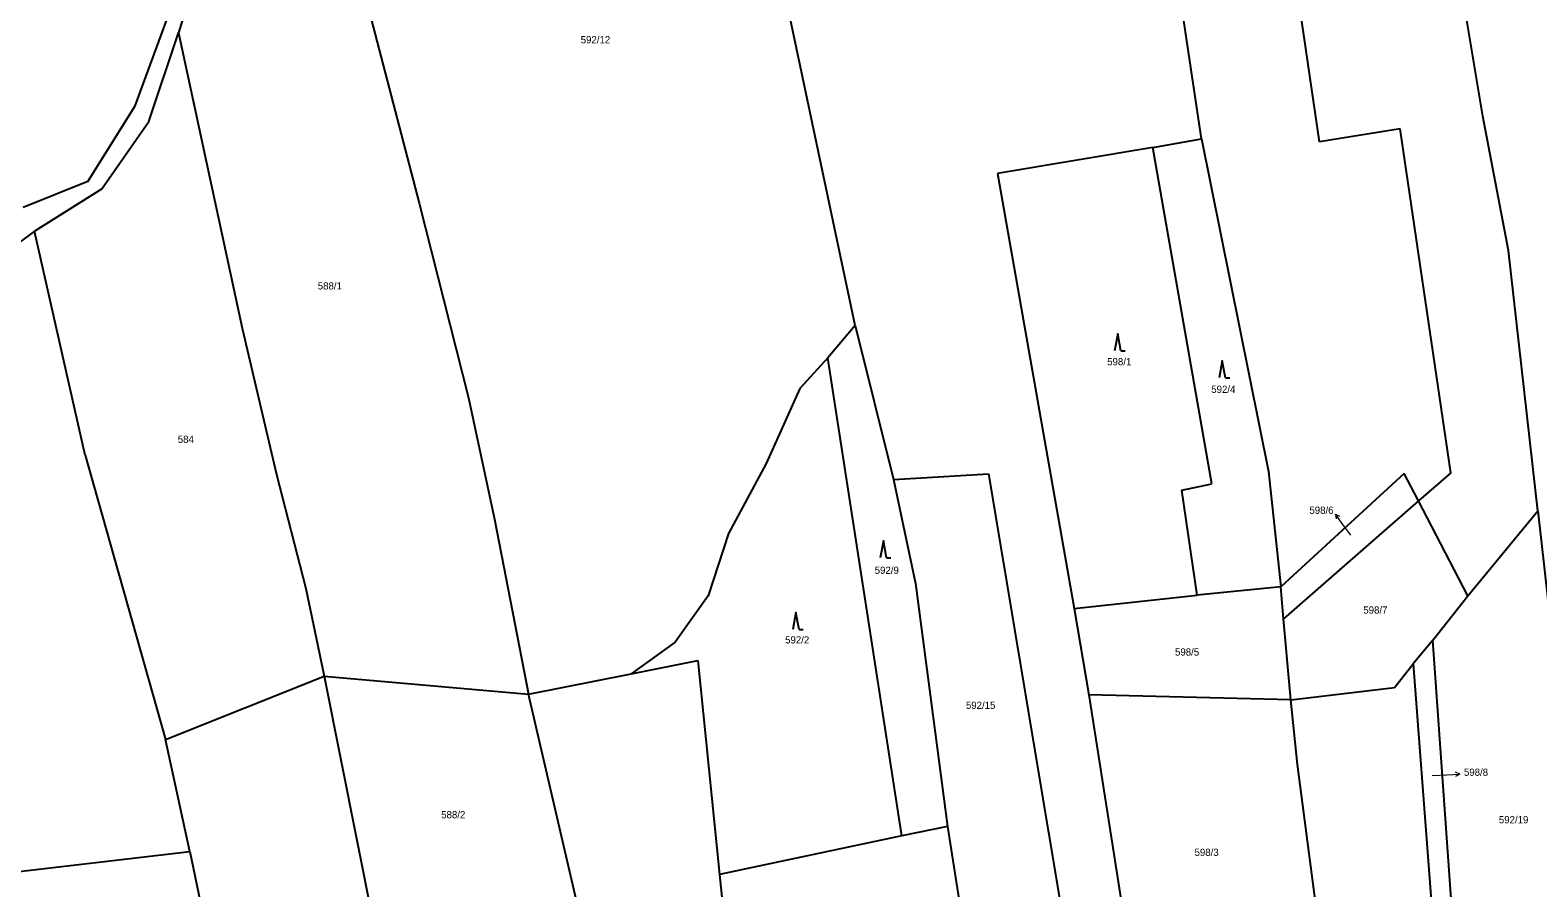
# Model space of a CAD drawing. Extents: x -765428 to -762163, y -1107632 to -1104975.
# Drawn here: x -765051 to -764695.4, y -1105632 to -1105429.8 of the extents above; entities that cross this region are included whole.
import ezdxf
from ezdxf.enums import TextEntityAlignment as Align

# ---------------------------------------------------------------- set-up
doc = ezdxf.new("R2010")
doc.units = 0
doc.header["$LTSCALE"] = 0.68
for name, color, linetype, lineweight in [('1', 7, 'Continuous', 25), ('3', 7, 'Continuous', 25), ('7', 7, 'Continuous', 13)]:
    doc.layers.add(name, color=color, linetype=linetype, lineweight=lineweight)
doc.layers.add('2', color=7, linetype='Continuous')

msp = doc.modelspace()

# ---------------------------------------------------------------- linework, layer by layer
at = {"layer": '1'}
for p, q in [((-764989.49, -1105354.31), (-764959.23, -1105470.58)), ((-764856.46, -1105499.43), (-764886.91, -1105355.28)), ((-764708.41, -1105450.06), (-764722.1, -1105367.23)), ((-764746.91, -1105456.13), (-764759.09, -1105373.15)), ((-765001.04, -1105381.85), (-765016.03, -1105430.45)), ((-764774.75, -1105455.4), (-764784.67, -1105389.31)), ((-765026.21, -1105447.62), (-765017.55, -1105424.17)), ((-765022.96, -1105451.37), (-765016.03, -1105430.45)), ((-765016.03, -1105430.45), (-765000.98, -1105500.02)), ((-765037.34, -1105465.49), (-765026.21, -1105447.62)), ((-765034.05, -1105467.23), (-765022.96, -1105451.37)), ((-764702.35, -1105481.74), (-764708.41, -1105450.06)), ((-764786.26, -1105457.46), (-764774.75, -1105455.4)), ((-764774.75, -1105455.4), (-764758.92, -1105533.84)), ((-764727.88, -1105453.03), (-764746.91, -1105456.13)), ((-764715.95, -1105534.14), (-764727.88, -1105453.03)), ((-764786.26, -1105457.46), (-764822.87, -1105463.63)), ((-764772.32, -1105536.75), (-764786.26, -1105457.46)), ((-765037.34, -1105465.49), (-765052.63, -1105471.62)), ((-764822.87, -1105463.63), (-764804.81, -1105566.09)), ((-765049.99, -1105477.16), (-765034.05, -1105467.23)), ((-764959.23, -1105470.58), (-764947.61, -1105516.43)), ((-765049.99, -1105477.16), (-765067.45, -1105490.03)), ((-765038.04, -1105529.98), (-765049.99, -1105477.16)), ((-764695.45, -1105543.12), (-764702.35, -1105481.74)), ((-765000.98, -1105500.02), (-764992.87, -1105534.51)), ((-764856.46, -1105499.43), (-764862.83, -1105507)), ((-764856.46, -1105499.43), (-764847.37, -1105535.7)), ((-764862.83, -1105507), (-764869.49, -1105514.24)), ((-764845.44, -1105619.69), (-764862.83, -1105507)), ((-764869.49, -1105514.24), (-764877.43, -1105531.92)), ((-764947.61, -1105516.43), (-764941.44, -1105545.03)), ((-765038.04, -1105529.98), (-765019.04, -1105597)), ((-764877.43, -1105531.92), (-764886.31, -1105548.45)), ((-764758.92, -1105533.84), (-764756.04, -1105561.02)), ((-764992.87, -1105534.51), (-764985.96, -1105561.44)), ((-764847.37, -1105535.7), (-764824.96, -1105534.39)), ((-764847.37, -1105535.7), (-764842.19, -1105560.22)), ((-764824.96, -1105534.39), (-764806.59, -1105644.27)), ((-764779.39, -1105538.23), (-764772.32, -1105536.75)), ((-764726.93, -1105534.28), (-764756.04, -1105561.02)), ((-764775.78, -1105562.99), (-764779.39, -1105538.23)), ((-764723.55, -1105540.78), (-764755.38, -1105568.58)), ((-764711.93, -1105563.15), (-764723.55, -1105540.78)), ((-764711.93, -1105563.15), (-764695.45, -1105543.12)), ((-764695.45, -1105543.12), (-764689.99, -1105591.37)), ((-764941.44, -1105545.03), (-764933.42, -1105586.34)), ((-764886.31, -1105548.45), (-764891.08, -1105563.17)), ((-764985.96, -1105561.44), (-764981.63, -1105582.03)), ((-764842.19, -1105560.22), (-764834.67, -1105617.47)), ((-764756.04, -1105561.02), (-764775.78, -1105562.99)), ((-764755.38, -1105568.58), (-764756.04, -1105561.02)), ((-764891.08, -1105563.17), (-764898.87, -1105574.03)), ((-764804.81, -1105566.09), (-764775.78, -1105562.99)), ((-764804.81, -1105566.09), (-764801.33, -1105586.45)), ((-764720.23, -1105573.58), (-764711.93, -1105563.15)), ((-764753.72, -1105587.65), (-764755.38, -1105568.58)), ((-764898.87, -1105574.03), (-764909.21, -1105581.5)), ((-764720.23, -1105573.58), (-764724.8, -1105579.16)), ((-764713.9, -1105662.04), (-764720.23, -1105573.58)), ((-764909.21, -1105581.5), (-764893.54, -1105578.37)), ((-764893.54, -1105578.37), (-764888.43, -1105628.84)), ((-764729.27, -1105584.73), (-764724.8, -1105579.16)), ((-764724.8, -1105579.16), (-764718.5, -1105662.04)), ((-765019.04, -1105597), (-764981.63, -1105582.03)), ((-764981.63, -1105582.03), (-764933.42, -1105586.34)), ((-764981.63, -1105582.03), (-764968.9, -1105645.84)), ((-764933.42, -1105586.34), (-764909.21, -1105581.5)), ((-764911.22, -1105681.96), (-764933.42, -1105586.34)), ((-764753.72, -1105587.65), (-764801.33, -1105586.45)), ((-764801.33, -1105586.45), (-764791.07, -1105651.42)), ((-764753.72, -1105587.65), (-764729.27, -1105584.73)), ((-764752.15, -1105602.87), (-764753.72, -1105587.65)), ((-765013.35, -1105623.43), (-765019.04, -1105597)), ((-764744.91, -1105657.39), (-764752.15, -1105602.87)), ((-764834.67, -1105617.47), (-764845.44, -1105619.69)), ((-764834.67, -1105617.47), (-764823.92, -1105685.68)), ((-764845.44, -1105619.69), (-764888.43, -1105628.84)), ((-765063.41, -1105629.25), (-765013.35, -1105623.43)), ((-764888.43, -1105628.84), (-764887.5, -1105638.01))]:
    msp.add_line(p, q, dxfattribs=at)
for points in [[(-764715.95, -1105534.14), (-764723.55, -1105540.78), (-764726.93, -1105534.28)], [(-765013.35, -1105623.43), (-764997.37, -1105700.12), (-765032.75, -1105711.89)]]:
    msp.add_lwpolyline(points, dxfattribs=at)
at = {"layer": '3'}
for p, q in [((-764793.74, -1105505.38), (-764792.744, -1105505.38)), ((-764769.1, -1105511.77), (-764768.104, -1105511.77)), ((-764849.01, -1105554.2), (-764848.014, -1105554.2)), ((-764869.66, -1105571.05), (-764868.664, -1105571.05))]:
    msp.add_line(p, q, dxfattribs=at)
for points in [[(-764793.74, -1105505.38), (-764794.49, -1105501.38), (-764795.24, -1105505.38)], [(-764769.1, -1105511.77), (-764769.85, -1105507.77), (-764770.6, -1105511.77)], [(-764849.01, -1105554.2), (-764849.76, -1105550.2), (-764850.51, -1105554.2)], [(-764869.66, -1105571.05), (-764870.41, -1105567.05), (-764871.16, -1105571.05)]]:
    msp.add_lwpolyline(points, dxfattribs=at)
at = {"layer": '7'}
for p, q in [((-764743.174, -1105543.862), (-764742.99, -1105544.967)), ((-764713.863, -1105605.143), (-764714.889, -1105604.695))]:
    msp.add_line(p, q, dxfattribs=at)
for points in [[(-764739.53, -1105548.83), (-764741.41, -1105546.29), (-764743.174, -1105543.862), (-764742.18, -1105544.378)], [(-764720.34, -1105605.49), (-764716.86, -1105605.3), (-764713.863, -1105605.143), (-764714.837, -1105605.695)]]:
    msp.add_lwpolyline(points, dxfattribs=at)

# ---------------------------------------------------------------- texts
at = {"layer": '2'}
for s, p in [('592/12', (-764917.67, -1105432.905)), ('588/1', (-764980.3, -1105490.925)), ('584', (-765014.269, -1105527.085)), ('592/9', (-764848.97, -1105557.955)), ('598/7', (-764733.75, -1105567.325)), ('598/5', (-764778.15, -1105577.215)), ('592/15', (-764826.83, -1105589.775)), ('588/2', (-764951.2, -1105615.565)), ('592/19', (-764701.15, -1105616.745)), ('598/3', (-764773.54, -1105624.435))]:
    msp.add_text(s, height=1.7, dxfattribs=at).set_placement(p, align=Align.CENTER)
for s, p in [('598/1', (-764796.99, -1105508.795)), ('592/4', (-764772.45, -1105515.305)), ('592/2', (-764872.94, -1105574.365)), ('598/8', (-764712.86, -1105605.555))]:
    msp.add_text(s, height=1.7, dxfattribs=at).set_placement(p)
msp.add_text('598/6', height=1.7, dxfattribs=at).set_placement((-764743.61, -1105543.805), align=Align.RIGHT)

doc.saveas('drawing.dxf')
